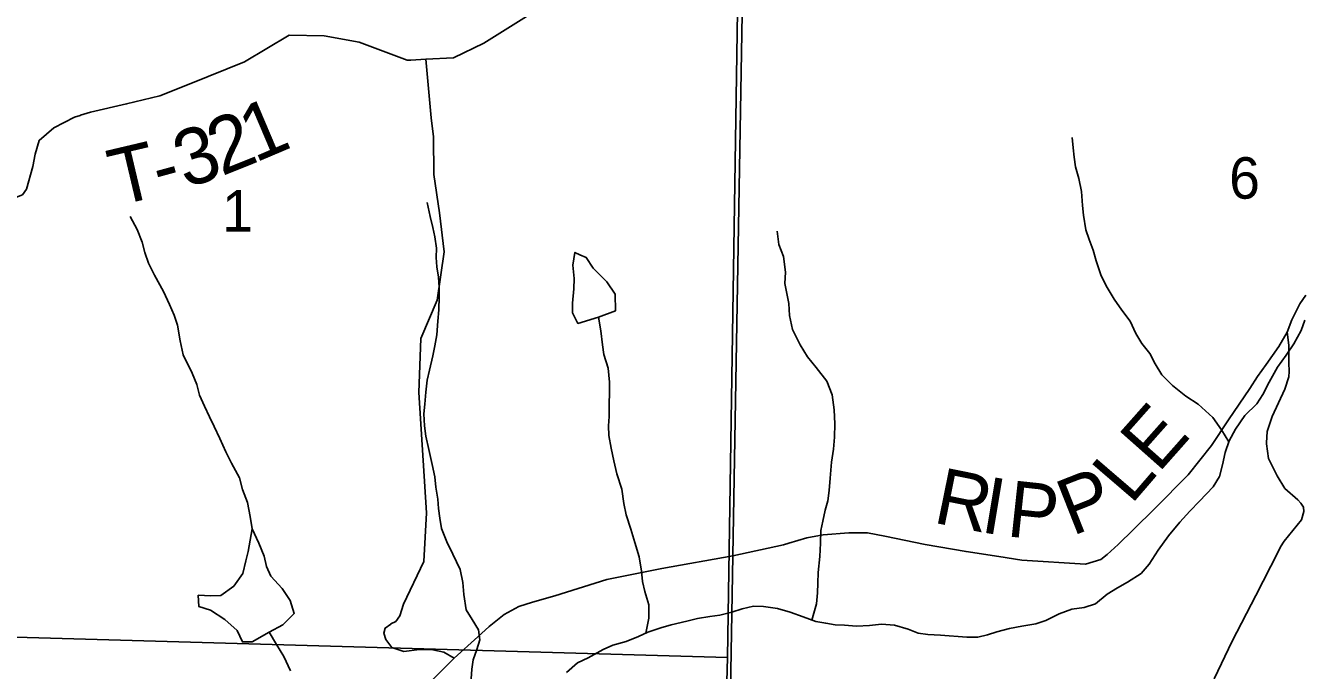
# Model space of a CAD drawing. Extents: x 2043100 to 2470832, y 443715 to 810583.
# Drawn here: x 2254313 to 2261128, y 633122 to 636559 of the extents above; entities that cross this region are included whole.
import ezdxf

# ---------------------------------------------------------------- set-up
doc = ezdxf.new("R2010")
doc.units = 0
for name, color, linetype in [('GM_X_County_Road', 7, 'Continuous'), ('GM_X_County_Road_Text', 7, 'Continuous'), ('GM_X_Minor_Lake', 7, 'Continuous'), ('GM_X_Minor_River', 7, 'Continuous'), ('GM_X_Section', 7, 'Continuous'), ('GM_X_Section_Text', 7, 'Continuous'), ('GM_X_Township', 7, 'Continuous'), ('GM_X_Township_Road', 7, 'Continuous'), ('GM_X_Township_Road_Text', 7, 'Continuous'), ('GM_X_Township_ROW', 7, 'Continuous')]:
    doc.layers.add(name, color=color, linetype=linetype)

msp = doc.modelspace()

# ---------------------------------------------------------------- linework, layer by layer
at = {"layer": 'GM_X_County_Road'}
for points in [[(2261134.6, 635122.1), (2261103.1, 635075.6), (2261060.2, 634990.8), (2261035, 634924.3), (2260991.9, 634849.5), (2260923.1, 634752.3), (2260877.9, 634689.6), (2260836.6, 634624.9), (2260722.7, 634456.9), (2260632.3, 634321.3), (2260508.2, 634165.2), (2260330.3, 633984.4), (2260217.6, 633872.6), (2260134.5, 633793.2), (2260077.1, 633740.3), (2260043.4, 633713.8), (2259961.6, 633688.6), (2259621.3, 633709.3), (2259499.7, 633729.2), (2259325, 633755.7), (2259106.1, 633793.3), (2258891.6, 633837.5), (2258798.7, 633855.2), (2258699.2, 633855.2), (2258563.2, 633844.1), (2258475.9, 633828.7), (2258381.1, 633799.9)], [(2258381.1, 633799.9), (2258352.1, 633791.1), (2258081.3, 633732.5), (2257704.2, 633666.1), (2257410.1, 633606.4), (2257133.3, 633519.9), (2257013.6, 633486.2), (2256941.8, 633463.2), (2256864.2, 633420), (2256782.9, 633356.8), (2256723.6, 633301.8), (2256596.9, 633187.8), (2256507.9, 633098.4), (2256391.2, 632984.5), (2256333.9, 632927.6), (2256298.5, 632873), (2256246.1, 632746), (2256166.4, 632564.4), (2256117.7, 632459.5), (2256049, 632350.3), (2255648.7, 631715.3), (2255254.3, 631071.9)]]:
    msp.add_lwpolyline(points, dxfattribs=at)
at = {"layer": 'GM_X_Minor_Lake'}
for points in [[(2257267, 635337.9), (2257240.6, 635350.1), (2257228.9, 635281.9), (2257237.2, 635211.9), (2257235.5, 635155.8), (2257227.8, 635079.7), (2257228, 635027.6), (2257256.3, 634971.7), (2257366.4, 635004.2)], [(2257366.4, 635004.2), (2257456.5, 635038.6), (2257454.1, 635126.7), (2257409.7, 635192.6), (2257337.2, 635266.4), (2257300.9, 635322.3), (2257267, 635337.9)], [(2255520.7, 633876.7), (2255499.2, 633756.4), (2255487.4, 633706.3), (2255471.6, 633638.1), (2255423.8, 633571.8), (2255353.9, 633521.5), (2255299.7, 633519.2), (2255233.5, 633522.9), (2255235.8, 633462.9), (2255298.1, 633443.1), (2255374.5, 633393.4), (2255440.9, 633335.6), (2255469.2, 633273.6), (2255521.4, 633273.8), (2255611.4, 633326.3)], [(2255611.4, 633326.3), (2255683.4, 633364.7), (2255745.3, 633425), (2255722.9, 633495), (2255680.5, 633558.9), (2255620.1, 633624.8), (2255597.8, 633676.7), (2255585.5, 633730.7), (2255557.1, 633800.7), (2255520.7, 633876.7)]]:
    msp.add_lwpolyline(points, dxfattribs=at)
at = {"layer": 'GM_X_Minor_River'}
for points in [[(2260724.1, 634340.5), (2260685.5, 634403.9), (2260639, 634469.8), (2260560.5, 634541.5), (2260496.2, 634583.3), (2260423.8, 634641), (2260367.4, 634696.9), (2260333, 634756.8), (2260304.7, 634810.7), (2260260.4, 634864.6), (2260230.1, 634918.5), (2260199.7, 634984.5), (2260155.3, 635042.4), (2260113, 635100.3), (2260070.5, 635172.2), (2260042.2, 635230.1), (2260017.8, 635306.1), (2260001.5, 635362.1), (2259981.2, 635418.1), (2259963, 635470.1), (2259950.6, 635548.2), (2259944.3, 635600.2), (2259940, 635674.3), (2259925.7, 635744.3), (2259907.4, 635806.3), (2259901.1, 635858.3), (2259894.9, 635908.4), (2259890.6, 635962.4)], [(2256687.2, 633076.7), (2256690.9, 633128.8), (2256698.7, 633178.9), (2256718.6, 633233), (2256734.4, 633285.2), (2256726.1, 633339.2), (2256693.8, 633393.1), (2256661.5, 633445), (2256649.1, 633527.1), (2256642.8, 633591.2), (2256628.5, 633659.2), (2256590, 633741.1), (2256557.6, 633807.1), (2256529.3, 633879), (2256521, 633933.1), (2256512.8, 633985.1), (2256510.5, 634035.2), (2256500.2, 634099.2), (2256494, 634153.2), (2256479.6, 634219.3), (2256461.2, 634299.3), (2256446.9, 634371.3), (2256438.6, 634425.4), (2256436.3, 634489.4), (2256440.1, 634541.5), (2256445.9, 634605.6), (2256453.6, 634669.8), (2256465.4, 634721.9), (2256483.1, 634798), (2256494.9, 634852.2), (2256504.7, 634910.3), (2256510.4, 634984.4), (2256516.1, 635044.5), (2256517.8, 635112.6), (2256517.6, 635164.7), (2256513.3, 635218.7), (2256505.1, 635272.8), (2256500.9, 635322.8), (2256502.6, 635372.9), (2256494.4, 635432.9), (2256484.1, 635483), (2256469.8, 635541), (2256453.5, 635617)], [(2255724.5, 633120.5), (2255690.1, 633196.5), (2255649.7, 633260.4), (2255611.4, 633326.3), (2255683.4, 633364.7), (2255745.3, 633425), (2255722.9, 633495), (2255680.5, 633558.9), (2255620.1, 633624.8), (2255597.8, 633676.7), (2255585.5, 633730.7), (2255557.1, 633800.7), (2255520.7, 633876.7), (2255510.4, 633942.7), (2255496, 634016.7), (2255469.7, 634086.7), (2255453.4, 634148.7), (2255410.9, 634226.6), (2255380.6, 634286.6), (2255348.2, 634358.5), (2255317.8, 634422.5), (2255293.5, 634474.4), (2255267.2, 634530.4), (2255240.9, 634588.4), (2255226.6, 634646.4), (2255200.3, 634706.3), (2255153.7, 634804.3), (2255137.4, 634878.3), (2255123, 634962.3), (2255104.7, 635016.3), (2255080.4, 635072.3), (2255048, 635142.3), (2254999.5, 635228.2), (2254969.1, 635292.1), (2254948.8, 635350.1), (2254934.6, 635404.1), (2254908.2, 635472.1), (2254869.8, 635542)], [(2258502.5, 633390.7), (2258528.1, 633477.2), (2258533.8, 633535.3), (2258535.6, 633587.4), (2258537.4, 633643.5), (2258545, 633729.6), (2258548.7, 633799.7), (2258550.4, 633867.8), (2258562.2, 633918), (2258574, 633976.1), (2258587.8, 634026.2), (2258595.6, 634080.3), (2258601.3, 634146.4), (2258607, 634232.6), (2258618.7, 634300.7), (2258624.4, 634364.8), (2258626.1, 634436.9), (2258621.8, 634511), (2258611.4, 634591.1), (2258583, 634663), (2258526.5, 634736.9), (2258480.2, 634792.8), (2258439.8, 634856.7), (2258399.3, 634938.6), (2258383, 635014.6), (2258380.7, 635078.7), (2258370.4, 635130.7), (2258358.2, 635184.7), (2258361.9, 635244.8), (2258351.5, 635328.9), (2258327.2, 635392.9), (2258318.8, 635462.9)], [(2257619.1, 633321), (2257634.1, 633401.2), (2257633.8, 633471.3), (2257613.5, 633543.3), (2257601.2, 633595.3), (2257594.9, 633651.4), (2257582.6, 633727.4), (2257560.2, 633803.4), (2257537.8, 633875.4), (2257513.4, 633951.4), (2257501.1, 634011.5), (2257490.8, 634087.5), (2257464.3, 634169.5), (2257448, 634239.5), (2257433.7, 634307.5), (2257421.3, 634373.6), (2257419.1, 634425.6), (2257422.9, 634475.7), (2257422.6, 634545.8), (2257424.4, 634597.9), (2257424.1, 634658), (2257417.8, 634734), (2257395.4, 634806), (2257387.1, 634858.1), (2257378.8, 634932.1), (2257366.4, 635004.2)], [(2259328.9, 633298.5), (2259387, 633298.7), (2259439.1, 633311), (2259489.1, 633327.2), (2259555.2, 633345.5), (2259621.3, 633357.8), (2259695.5, 633370.2), (2259749.5, 633388.4), (2259821.6, 633422.8), (2259887.6, 633449.1), (2259953.7, 633457.4), (2260013.8, 633477.7), (2260075.7, 633528), (2260131.7, 633562.3), (2260185.7, 633592.6), (2260257.7, 633639), (2260299.6, 633689.2), (2260347.4, 633763.5), (2260403.2, 633839.9), (2260463, 633912.2), (2260516.9, 633970.6), (2260568.8, 634024.9), (2260640.7, 634101.3), (2260674.5, 634155.5), (2260690.3, 634217.7), (2260706, 634283.8), (2260725.8, 634346), (2260759.6, 634408.2), (2260809.4, 634480.5), (2260873.3, 634542.9), (2260905.2, 634593.1), (2260939, 634659.3), (2260984.7, 634737.6), (2261030.6, 634801.9), (2261070.4, 634862.2), (2261110.2, 634934.4), (2261130, 634988.6)], [(2257196.3, 633110.9), (2257254.2, 633163.3), (2257310.2, 633189.5), (2257390.3, 633233.9), (2257442.3, 633256.2), (2257514.4, 633276.5), (2257578.4, 633302.9), (2257628.5, 633325.1), (2257698.5, 633349.4), (2257752.6, 633365.7), (2257836.7, 633384.1), (2257892.8, 633398.4), (2257958.9, 633408.7), (2258013, 633416.9), (2258077.1, 633433.2), (2258131.2, 633449.5), (2258191.3, 633463.7), (2258245.4, 633462), (2258319.6, 633452.3), (2258387.9, 633432.6), (2258456.2, 633406.8), (2258524.5, 633383.1), (2258576.6, 633373.3), (2258626.8, 633365.5), (2258676.9, 633363.7), (2258741.1, 633358), (2258809.3, 633362.3), (2258873.4, 633368.6), (2258943.6, 633362.9), (2259015.9, 633341.2), (2259070.1, 633321.4), (2259120.3, 633313.6), (2259188.5, 633309.9), (2259328.9, 633298.5)]]:
    msp.add_lwpolyline(points, dxfattribs=at)
at = {"layer": 'GM_X_Section'}
for points in [[(2258136.1, 638587.9), (2258053.6, 633190.7), (2252763.7, 633342.5), (2252784.6, 638695)], [(2258136.1, 638587.9), (2263741.3, 638515.9), (2264401.7, 638507.7), (2264289.9, 632876), (2258045.4, 632868.5), (2258053.6, 633190.7)], [(2258053.6, 633190.7), (2258045.4, 632868.5), (2257942.2, 628047.3), (2252657.4, 628097.1), (2252763.7, 633342.5)]]:
    msp.add_lwpolyline(points, close=True, dxfattribs=at)
at = {"layer": 'GM_X_Township'}
for points in [[(2257992.6, 628603.2), (2258081.3, 633732.5), (2258134.9, 636829.8), (2258165.8, 638617.7), (2258152.6, 641273.8), (2260431.2, 641274.5), (2263761.4, 641226.4), (2263769.7, 641927.5), (2263786.6, 643366), (2263793, 643914.5), (2265639.1, 643897.9), (2269541.4, 643839.2), (2273849.4, 643774.3), (2274597.2, 643765.8), (2274541.7, 640664.1), (2274501.4, 638406.4), (2274969.3, 638400.8), (2274911, 632947.6)], [(2252195.8, 638709.3), (2255374.8, 638639.7), (2255731.6, 638641), (2258165.8, 638617.7), (2258134.9, 636829.8), (2258081.3, 633732.5), (2257992.6, 628603.2)]]:
    msp.add_lwpolyline(points, dxfattribs=at)
at = {"layer": 'GM_X_Township_Road'}
for points in [[(2254606.1, 636081.3), (2254659.6, 636097), (2254851.3, 636141.7), (2255029, 636184.2), (2255194.4, 636250.6), (2255479.3, 636366.8), (2255717.8, 636508.4), (2255904.1, 636504.9), (2256090.9, 636471.3), (2256346.5, 636374.5), (2256358.6, 636375.2), (2256365.8, 636375.6)], [(2253427.9, 635213.3), (2253428.1, 635213.8), (2253444.3, 635284.5), (2253465.5, 635353), (2253487, 635387.4), (2253544.7, 635420.2), (2253704.3, 635472.5), (2253789.9, 635507.8), (2253873.3, 635563), (2253940.9, 635608.1), (2253990.7, 635628.8), (2254052.6, 635639.6), (2254186.8, 635641.5), (2254264.9, 635644.5), (2254296.8, 635657), (2254318.4, 635687.4), (2254352.9, 635808.1), (2254364, 635874.5), (2254385.1, 635946.9), (2254464.3, 636014.2), (2254573.7, 636071.8), (2254603.6, 636080.6), (2254606.1, 636081.3)], [(2261035, 634924.3), (2261043.9, 634856.2), (2261045.2, 634762), (2261045.8, 634715.9), (2261044.1, 634687.8), (2261023, 634621.4), (2260954.8, 634476.1), (2260929.8, 634395.5), (2260925.1, 634335.1)], [(2260925.1, 634335.1), (2260925.1, 634334.4), (2260924.7, 634329.3), (2260935.7, 634251.2), (2260983, 634159.7), (2261023.9, 634092), (2261092.9, 634030.8), (2261109.1, 634013), (2261121.9, 633991.7), (2261123.7, 633969.1), (2261112.3, 633924.8), (2261019.6, 633811.3), (2261000, 633780.9), (2260988.3, 633754.7), (2260869.2, 633520.5), (2260742.2, 633278.2), (2260646.7, 633076.3)], [(2256596.9, 633187.8), (2256542.4, 633219.2), (2256484.1, 633232.4), (2256412, 633233.4), (2256328, 633222.3), (2256265.6, 633243.5), (2256233, 633287.2), (2256222.5, 633321.1), (2256230.2, 633347.3), (2256258.8, 633368.9)]]:
    msp.add_lwpolyline(points, dxfattribs=at)
at = {"layer": 'GM_X_Township_ROW'}
for points in [[(2256365.8, 636375.6), (2256446.9, 636380), (2256592.8, 636387.9), (2256756, 636466.3), (2256996.4, 636615.9), (2257347.3, 636741), (2257550.1, 636705.7), (2257726.9, 636667.9), (2257830.5, 636681.8)], [(2256258.8, 633368.9), (2256259.9, 633369.7), (2256285.8, 633382.1), (2256307.4, 633412.5), (2256326.7, 633474.9), (2256435.8, 633703), (2256450.5, 633961.8), (2256407.9, 634602.9), (2256420.2, 634891.8), (2256505.6, 635095.4), (2256544.3, 635352.6), (2256519.5, 635560.8), (2256488.8, 635764.9), (2256486.2, 635965.4), (2256474.8, 636067.5), (2256446.9, 636380)]]:
    msp.add_lwpolyline(points, dxfattribs=at)

# ---------------------------------------------------------------- texts
at = {"layer": 'GM_X_County_Road_Text'}
for s, rotation, p in [('E', 48.45365, (2260349, 634169.9)), ('R', 348.53086, (2259142.7, 633911.5)), ('L', 49.31205, (2260203.5, 634000.7)), ('I', 350.54091, (2259395.3, 633860.5)), ('P', 353.86949, (2259535.4, 633837.7)), ('P', 21.54405, (2259889.3, 633836.7))]:
    msp.add_text(s, height=300, rotation=rotation, dxfattribs=at).set_placement(p)
at = {"layer": 'GM_X_Section_Text'}
for s, p in [('6', (2260726.4, 635636.7)), ('1', (2255360.6, 635461.2))]:
    msp.add_text(s, height=220.8, rotation=0.00001, dxfattribs=at).set_placement(p)
at = {"layer": 'GM_X_Township_Road_Text'}
for s, rotation, p in [('1', 23.0114, (2255535.3, 635826.5)), ('2', 21.92718, (2255358.2, 635755.1)), ('3', 18.72775, (2255166, 635689.4)), ('T', 13.29303, (2254799, 635596.9)), ('-', 15.24641, (2255028.2, 635651.2))]:
    msp.add_text(s, height=300, rotation=rotation, dxfattribs=at).set_placement(p)

doc.saveas('drawing.dxf')
